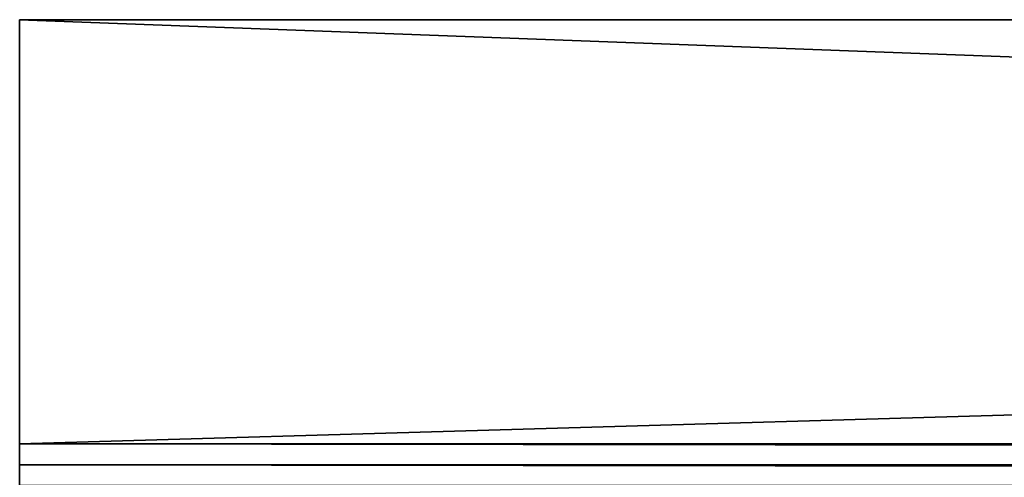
# Model space of a CAD drawing. Extents: x 226 to 378, y -30 to 313.
# Tile 307 of 656: x 225.64 to 235.96, y 171.5 to 176.3. Entities that reach past the tile are written whole.
import ezdxf

# ---------------------------------------------------------------- set-up
doc = ezdxf.new("R2010")
doc.units = 0
doc.header["$LTSCALE"] = 25.4
doc.layers.get('0').update_dxf_attribs({"color": 13, "linetype": 'CONTINUOUS'})
doc.layers.add('USER_LIBRARY_DIN_RAIL_DEFA', color=254, linetype='CONTINUOUS')

# ---------------------------------------------------------------- blocks, each defined once
blk = doc.blocks.new('EWON_2005CD_4005CD_COSY141')
at = {"layer": 'USER_LIBRARY_DIN_RAIL_DEFA', "color": 0}
for p, q in [((0, 142.171, 22.86), (152.4, 136.456, 22.86)), ((0, 142.171, 22.86), (152.4, 136.456, 22.86)), ((152.4, 142.171, 22.86), (152.4, 136.456, 22.86)), ((152.4, 142.171, 22.86), (152.4, 136.456, 22.86)), ((152.4, 142.171, 22.86), (152.4, 140.901, 20.32)), ((152.4, 142.171, 22.86), (152.4, 140.901, 20.32)), ((152.4, 142.171, 22.86), (152.4, 141.122, 20.301)), ((152.4, 142.171, 22.86), (152.4, 141.122, 20.301)), ((0, 141.335, 20.243), (152.4, 141.122, 20.301)), ((0, 141.335, 20.243), (152.4, 141.122, 20.301)), ((152.4, 141.122, 20.301), (152.4, 141.335, 20.243)), ((152.4, 141.122, 20.301), (152.4, 141.335, 20.243)), ((0, 141.122, 20.301), (152.4, 140.901, 20.32)), ((152.4, 141.122, 20.301), (0, 141.122, 20.301)), ((0, 141.122, 20.301), (152.4, 140.901, 20.32)), ((152.4, 141.122, 20.301), (0, 141.122, 20.301)), ((152.4, 140.901, 20.32), (152.4, 141.122, 20.301)), ((152.4, 140.901, 20.32), (152.4, 141.122, 20.301)), ((0, 140.901, 20.32), (152.4, 140.901, 20.32)), ((0, 140.901, 20.32), (152.4, 140.901, 20.32)), ((0, 136.456, 20.32), (152.4, 140.901, 20.32)), ((0, 136.456, 20.32), (152.4, 140.901, 20.32)), ((152.4, 136.456, 20.32), (152.4, 140.901, 20.32)), ((152.4, 140.901, 20.32), (152.4, 136.456, 22.86)), ((152.4, 140.901, 20.32), (152.4, 136.456, 22.86)), ((152.4, 136.456, 20.32), (152.4, 140.901, 20.32)), ((0, 136.456, 20.32), (152.4, 136.456, 20.32)), ((0, 136.456, 20.32), (152.4, 136.456, 20.32)), ((0, 136.456, 22.86), (152.4, 136.456, 20.32)), ((0, 136.456, 22.86), (152.4, 136.456, 20.32)), ((0, 136.456, 22.86), (152.4, 136.456, 22.86)), ((0, 136.456, 22.86), (152.4, 136.456, 22.86)), ((152.4, 136.456, 22.86), (152.4, 136.456, 20.32)), ((152.4, 136.456, 22.86), (152.4, 136.456, 20.32))]:
    blk.add_line(p, q, dxfattribs=at)
at = {"layer": 'USER_LIBRARY_DIN_RAIL_DEFA', "color": 254}
mesh = blk.add_polyface(dxfattribs=at)
corners = [(152.4, 136.456, 22.86), (0, 136.456, 22.86), (0, 142.171, 22.86)]
mesh.append_faces([[corners[k] for k in face] for face in [(0, 1, 2)]], dxfattribs={"color": 254})
mesh = blk.add_polyface(dxfattribs=at)
corners = [(152.4, 136.456, 22.86), (0, 142.171, 22.86), (152.4, 142.171, 22.86)]
mesh.append_faces([[corners[k] for k in face] for face in [(0, 1, 2)]], dxfattribs={"color": 254})
mesh = blk.add_polyface(dxfattribs=at)
corners = [(152.4, 142.171, 22.86), (152.4, 140.901, 20.32), (152.4, 136.456, 22.86)]
mesh.append_faces([[corners[k] for k in face] for face in [(0, 1, 2)]], dxfattribs={"color": 254})
mesh = blk.add_polyface(dxfattribs=at)
corners = [(152.4, 142.171, 22.86), (152.4, 141.122, 20.301), (152.4, 140.901, 20.32)]
mesh.append_faces([[corners[k] for k in face] for face in [(0, 1, 2)]], dxfattribs={"color": 254})
mesh = blk.add_polyface(dxfattribs=at)
corners = [(152.4, 142.171, 22.86), (152.4, 141.335, 20.243), (152.4, 141.122, 20.301)]
mesh.append_faces([[corners[k] for k in face] for face in [(0, 1, 2)]], dxfattribs={"color": 254})
mesh = blk.add_polyface(dxfattribs=at)
corners = [(152.4, 141.335, 20.243), (0, 141.335, 20.243), (152.4, 141.122, 20.301)]
mesh.append_faces([[corners[k] for k in face] for face in [(0, 1, 2)]], dxfattribs={"color": 254})
mesh = blk.add_polyface(dxfattribs=at)
corners = [(152.4, 141.122, 20.301), (0, 141.335, 20.243), (0, 141.122, 20.301)]
mesh.append_faces([[corners[k] for k in face] for face in [(0, 1, 2)]], dxfattribs={"color": 254})
mesh = blk.add_polyface(dxfattribs=at)
corners = [(152.4, 141.122, 20.301), (0, 141.122, 20.301), (152.4, 140.901, 20.32)]
mesh.append_faces([[corners[k] for k in face] for face in [(0, 1, 2)]], dxfattribs={"color": 254})
mesh = blk.add_polyface(dxfattribs=at)
corners = [(152.4, 140.901, 20.32), (0, 141.122, 20.301), (0, 140.901, 20.32)]
mesh.append_faces([[corners[k] for k in face] for face in [(0, 1, 2)]], dxfattribs={"color": 254})
mesh = blk.add_polyface(dxfattribs=at)
corners = [(152.4, 140.901, 20.32), (0, 140.901, 20.32), (0, 136.456, 20.32)]
mesh.append_faces([[corners[k] for k in face] for face in [(0, 1, 2)]], dxfattribs={"color": 254})
mesh = blk.add_polyface(dxfattribs=at)
corners = [(152.4, 140.901, 20.32), (0, 136.456, 20.32), (152.4, 136.456, 20.32)]
mesh.append_faces([[corners[k] for k in face] for face in [(0, 1, 2)]], dxfattribs={"color": 254})
mesh = blk.add_polyface(dxfattribs=at)
corners = [(152.4, 140.901, 20.32), (152.4, 136.456, 20.32), (152.4, 136.456, 22.86)]
mesh.append_faces([[corners[k] for k in face] for face in [(0, 1, 2)]], dxfattribs={"color": 254})
mesh = blk.add_polyface(dxfattribs=at)
corners = [(0, 136.456, 22.86), (152.4, 136.456, 20.32), (0, 136.456, 20.32)]
mesh.append_faces([[corners[k] for k in face] for face in [(0, 1, 2)]], dxfattribs={"color": 254})
mesh = blk.add_polyface(dxfattribs=at)
corners = [(152.4, 136.456, 22.86), (152.4, 136.456, 20.32), (0, 136.456, 22.86)]
mesh.append_faces([[corners[k] for k in face] for face in [(0, 1, 2)]], dxfattribs={"color": 254})

msp = doc.modelspace()

# ---------------------------------------------------------------- block references
at = {"color": 0, "rotation": 179.9999999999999}
msp.add_blockref('EWON_2005CD_4005CD_COSY141', (378.037, 312.755), dxfattribs=at)

doc.saveas('drawing.dxf')
